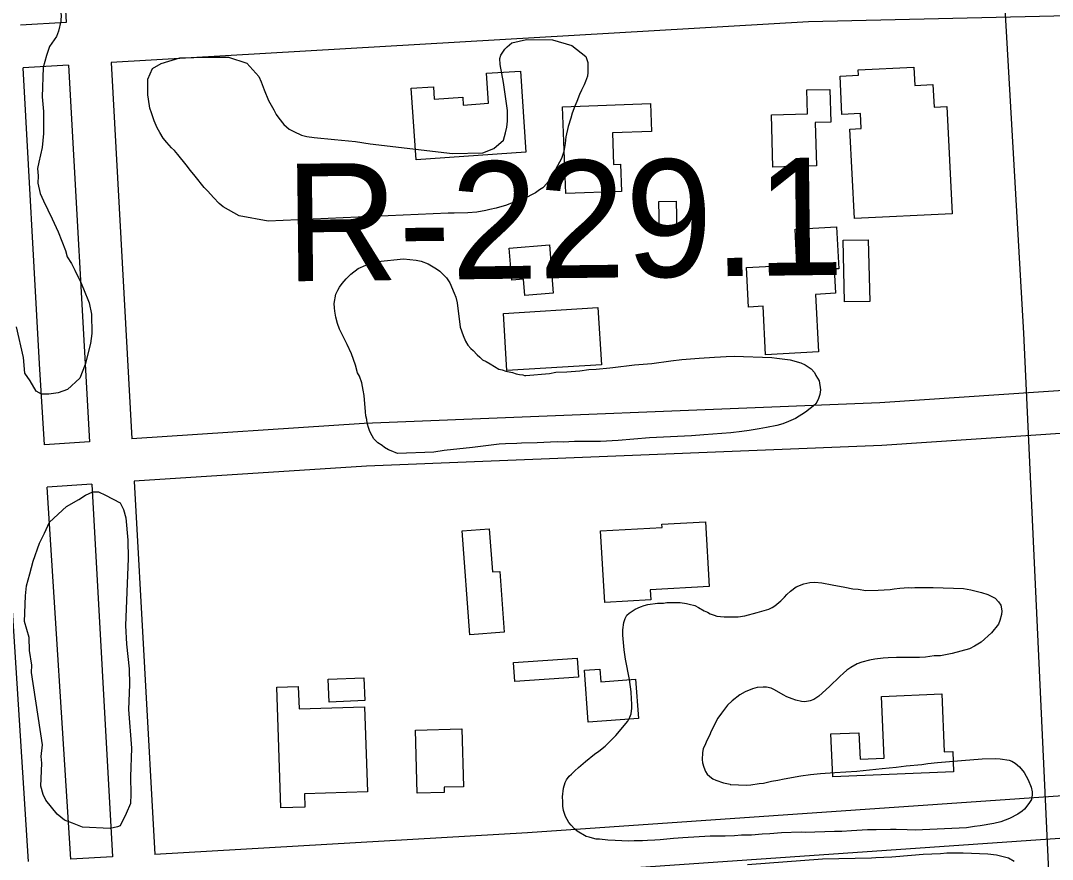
# Model space of a CAD drawing. Extents: x 3297716 to 3335574, y 688621 to 713991.
# Drawn here: x 3320505 to 3321234, y 708530 to 709123 of the extents above; entities that cross this region are included whole.
import ezdxf

# ---------------------------------------------------------------- set-up
doc = ezdxf.new("R2010")
doc.units = 0
for name, color, linetype in [('V-BLDG-OTLN', 7, 'Continuous'), ('V-RIVR-RANG-IDEN', 7, 'Continuous'), ('V-ROAD-CNTR', 7, 'Continuous'), ('V-SITE-VEGE', 7, 'Continuous')]:
    doc.layers.add(name, color=color, linetype=linetype)

msp = doc.modelspace()

# ---------------------------------------------------------------- linework, layer by layer
at = {"layer": 'V-BLDG-OTLN'}
for points in [[(3320784.44, 709024.75), (3320781, 709075.24), (3320796.66, 709076.31), (3320797.25, 709067.52), (3320817.43, 709068.9), (3320817.81, 709063.41), (3320835.73, 709064.63), (3320834.28, 709085.81), (3320858.2, 709087.44), (3320862.11, 709030.05)], [(3321159.51, 709062.28), (3321163.31, 708986.6), (3321094.32, 708983.13), (3321091.14, 709046.46), (3321099.03, 709046.86), (3321098.5, 709057.44), (3321085.45, 709056.78), (3321084.09, 709083.9), (3321097.16, 709084.55), (3321096.98, 709088.18), (3321136.33, 709090.16), (3321136.98, 709077.22), (3321149.72, 709077.86), (3321150.52, 709061.83)], [(3321067.35, 709020.34), (3321036.69, 709019.51), (3321035.69, 709056.59), (3321061.1, 709057.28), (3321060.65, 709074.05), (3321076.92, 709074.49), (3321077.55, 709051.3), (3321066.52, 709051)], [(3320890.33, 709000.82), (3320887.99, 709062.15), (3320950.1, 709064.52), (3320950.86, 709044.72), (3320923.17, 709043.67), (3320924.02, 709021.38), (3320929, 709021.57), (3320929.74, 709002.32)], [(3320968.31, 708995.49), (3320968.79, 708974.61), (3320956.52, 708974.33), (3320956.04, 708995.21)], [(3321068.94, 708888.95), (3321031.44, 708887.03), (3321029.7, 708921.21), (3321019.49, 708920.69), (3321018.06, 708948.73), (3321053.59, 708950.54), (3321052.3, 708975.75), (3321081.63, 708977.24), (3321083.14, 708947.74), (3321080.06, 708947.58), (3321080.94, 708930.37), (3321066.86, 708929.65)], [(3320878.68, 708964.53), (3320881.41, 708930.4), (3320861.31, 708928.79), (3320860.38, 708940.37), (3320852.01, 708939.7), (3320850.2, 708962.26)], [(3321087.35, 708924.28), (3321086.36, 708967.87), (3321104.08, 708968.28), (3321105.08, 708924.69)], [(3320846.14, 708916.15), (3320913, 708920.31), (3320915.51, 708879.89), (3320848.66, 708875.74)], [(3320991.61, 708723.25), (3320950, 708720.82), (3320950.4, 708713.92), (3320917.79, 708712.01), (3320914.83, 708762.5), (3320958.33, 708765.04), (3320958.2, 708767.2), (3320988.93, 708769)], [(3320843.68, 708733.88), (3320846.75, 708690.89), (3320822.33, 708689.15), (3320817.1, 708762.62), (3320836.2, 708763.98), (3320838.37, 708733.5)], [(3320853.38, 708669.53), (3320898.41, 708672.51), (3320899.29, 708659.2), (3320854.26, 708656.22)], [(3320941.64, 708629.97), (3320906.15, 708627.29), (3320903.37, 708664.1), (3320914.38, 708664.93), (3320915.06, 708655.99), (3320939.54, 708657.84)], [(3320722.26, 708657.71), (3320747.48, 708658.76), (3320748.15, 708642.6), (3320722.93, 708641.55)], [(3320701.7, 708636.75), (3320748.03, 708638.32), (3320750.06, 708578.29), (3320705.49, 708576.79), (3320705.81, 708567.34), (3320688.85, 708566.76), (3320685.96, 708652.1), (3320701.16, 708652.61)], [(3321156, 708647.33), (3321157.78, 708606.43), (3321163.76, 708606.69), (3321164.38, 708592.42), (3321078.97, 708588.7), (3321077.65, 708619.05), (3321097.45, 708619.91), (3321098.26, 708601.3), (3321115.35, 708602.04), (3321113.46, 708645.48)], [(3320816.82, 708622.67), (3320817.92, 708581.79), (3320804.22, 708581.42), (3320804.32, 708577.76), (3320785.33, 708577.25), (3320784.13, 708621.78)]]:
    msp.add_lwpolyline(points, close=True, dxfattribs=at)
at = {"layer": 'V-ROAD-CNTR'}
for points in [[(3321021.23, 712206.62), (3321033.81, 712017.94), (3321057.85, 711584.65), (3321076.55, 711314.74), (3321092.29, 710987.25), (3321119.28, 710624.69), (3321136.1, 710279.71), (3321163.05, 709828.58), (3321191.31, 709291.85), (3321213.74, 708902.33), (3321231.69, 708516.86), (3321254.32, 708217.09), (3321261.73, 708048.56), (3321272.69, 707860.1), (3321277.93, 707722.7)], [(3320522.65, 709384.49), (3320537.22, 709121.62)], [(3321874.78, 709162.65), (3321255.66, 709126.6), (3321061.85, 709122.23), (3320568.83, 709093.42)], [(3320537.22, 709121.62), (3320504.94, 709119.73)], [(3320538.88, 709091.67), (3320506.62, 709089.78)], [(3320521.92, 708823.45), (3320518.32, 708880.55), (3320506.62, 709089.78)], [(3320538.88, 709091.67), (3320553.63, 708825.54)], [(3320568.83, 709093.42), (3320583.57, 708827.51)], [(3321892.37, 708901.86), (3321543.35, 708881.86), (3321112.13, 708852.89), (3320747.8, 708838.33), (3320583.57, 708827.51)], [(3321894.08, 708871.91), (3321545.21, 708851.91), (3321113.74, 708822.93), (3320749.38, 708808.37), (3320585.23, 708797.56)], [(3320553.63, 708825.54), (3320521.92, 708823.45)], [(3320555.3, 708795.59), (3320523.8, 708793.51)], [(3320555.29, 708795.59), (3320569.89, 708532.3)], [(3320585.23, 708797.56), (3320599.84, 708534.02)], [(3320510.41, 708528.87), (3320493.87, 708791.54)], [(3320540.36, 708530.6), (3320523.8, 708793.51)], [(3321912.28, 708600.98), (3321514.95, 708578.62), (3321268.91, 708577.25), (3320863.23, 708549.21), (3320599.84, 708534.02)], [(3321913.97, 708571.03), (3321515.88, 708548.62), (3321270.03, 708547.25), (3320865.13, 708519.27), (3320601.5, 708504.07)], [(3320569.89, 708532.3), (3320540.37, 708530.6)]]:
    msp.add_lwpolyline(points, dxfattribs=at)
at = {"layer": 'V-SITE-VEGE'}
for points in [[(3320526.31, 709259.49), (3320524.58, 709248.51), (3320523.16, 709212.15), (3320524.8, 709204.28), (3320525.19, 709197.77), (3320526.66, 709185.35), (3320529.55, 709176.14), (3320529.69, 709163.13), (3320531.33, 709155.26), (3320530.85, 709142.93), (3320531.24, 709136.41), (3320533.48, 709127.22), (3320533.3, 709122.68)], [(3320533.3, 709122.68), (3320531.72, 709115.58), (3320530.27, 709111.74), (3320525.45, 709104.77), (3320523.24, 709098.36), (3320520.96, 709090), (3320520.15, 709069.22), (3320521.04, 709058.78), (3320521.08, 709043.18), (3320520.05, 709033.46), (3320517.69, 709023.15), (3320516.87, 709018.63), (3320517.31, 709013.41), (3320517.11, 709008.22), (3320518.77, 709001), (3320521.17, 708995.71), (3320527.18, 708983.12), (3320531.37, 708973.85), (3320536.7, 708960.64), (3320537.82, 708956.04), (3320540.88, 708951.37), (3320543.31, 708946.72), (3320547.52, 708938.11), (3320549.29, 708933.48), (3320553.45, 708923.57), (3320555.09, 708915.7), (3320555.21, 708902.04), (3320554.28, 708894.93), (3320550.44, 708880.12), (3320546.81, 708870.51), (3320538.05, 708862.4), (3320531.45, 708860.06), (3320524.91, 708859.02), (3320519.72, 708859.22), (3320515.9, 708861.32), (3320511.64, 708868.64), (3320507.94, 708873.98), (3320507.07, 708885.07), (3320502.07, 708906.73)], [(3320878.65, 708873.8), (3320883.3, 708874.77), (3320890.91, 708874.93), (3320900.17, 708875.73), (3320906.66, 708876.62), (3320911.75, 708876.89), (3320921.47, 708877.66), (3320923.56, 708878.04), (3320938.85, 708879.74), (3320951.12, 708880.88), (3320964.56, 708882.66), (3320972.21, 708883.51), (3320984.48, 708884.64), (3320995.34, 708885.37), (3320999.73, 708885.43), (3321003.66, 708885.74), (3321009.2, 708885.98), (3321035.92, 708884.93), (3321039.36, 708884.57), (3321048.77, 708883.27), (3321056.3, 708881.36), (3321059.48, 708879.86), (3321063.74, 708876.92), (3321065.95, 708874.53), (3321067.02, 708872.41), (3321069.41, 708868.63), (3321070.31, 708862.13), (3321069.72, 708858.93), (3321068.92, 708855.96), (3321067.67, 708853.47), (3321066.21, 708851.69), (3321059.78, 708846.4), (3321052.68, 708841.84), (3321047.75, 708839.72), (3321043.77, 708838.27), (3321039.35, 708837.06), (3321032.13, 708835.49), (3321027.02, 708834.54), (3321019.83, 708833.44), (3321014.73, 708832.72), (3321006.85, 708831.87), (3320987.88, 708830.31), (3320979.09, 708829.73), (3320949.52, 708828.35), (3320927.3, 708826.46), (3320914.82, 708825.79), (3320896.36, 708825.59), (3320888.5, 708825.21), (3320884.13, 708825.38), (3320870.04, 708824.78), (3320858.96, 708824.52), (3320855.71, 708824.19), (3320847.64, 708824.05), (3320843.24, 708823.76), (3320835.6, 708822.9), (3320824.24, 708821.5), (3320804.32, 708819.29), (3320796.89, 708818.19), (3320771.25, 708817.12), (3320766.95, 708819.14), (3320764.91, 708819.91), (3320762.2, 708821.4), (3320760.41, 708822.85), (3320757.48, 708824.81), (3320754.59, 708827.46), (3320753.52, 708829.58), (3320751.79, 708832.65), (3320750.96, 708834.76), (3320749.96, 708838.71), (3320749.6, 708841.27), (3320749.01, 708843.83), (3320748.65, 708846.61), (3320747.72, 708858.18), (3320746.95, 708861.9), (3320746, 708867.24), (3320744.34, 708871.92), (3320743.05, 708874.27), (3320741.64, 708879.63), (3320738.73, 708887.59), (3320735.75, 708894.16), (3320730.41, 708904.99), (3320728.96, 708908.96), (3320727.76, 708913.62), (3320727, 708917.8), (3320726.86, 708920.11), (3320726.51, 708923.13), (3320727.7, 708929.77), (3320729.2, 708932.71), (3320730.43, 708934.73), (3320732.14, 708937.2), (3320735.04, 708940.55), (3320738.4, 708943.88), (3320743.63, 708947.83), (3320749.03, 708950.38), (3320751.13, 708950.99), (3320754.64, 708952.24), (3320757.43, 708952.82), (3320775.49, 708954.65), (3320784.46, 708953.84), (3320788.11, 708953), (3320792.88, 708951.2)], [(3320792.88, 708951.2), (3320798.98, 708947.73), (3320801.22, 708946.03), (3320804.1, 708943.15), (3320805.87, 708941.23), (3320808.27, 708937.68), (3320811.44, 708930.41), (3320812.49, 708927.6), (3320813.48, 708923.64), (3320815.58, 708906.49), (3320817.66, 708900.64), (3320819.34, 708896.65), (3320821.08, 708893.82), (3320823.06, 708891.43), (3320824.85, 708889.98), (3320827.73, 708886.87), (3320829.5, 708885.18), (3320831.51, 708883.49), (3320834, 708882.24), (3320836.7, 708880.52), (3320843.02, 708876.81), (3320845.3, 708876.26), (3320847.81, 708875.47), (3320852.61, 708874.36), (3320855.11, 708873.57), (3320857.63, 708873.01), (3320859.92, 708872.69), (3320861.06, 708872.41), (3320861.98, 708872.38), (3320878.65, 708873.8)], [(3320984.08, 708708.42), (3320988.12, 708706.1), (3320990.44, 708705.02), (3320992.36, 708703.96), (3320995.08, 708702.88), (3320997.02, 708702.4), (3321002.11, 708701.81), (3321004.67, 708701.71), (3321012.15, 708701.81), (3321016.7, 708702.62), (3321025.64, 708704.82), (3321033.8, 708707.26), (3321036.21, 708708.34), (3321038.03, 708709.65), (3321042.3, 708713.22), (3321044.76, 708715.68), (3321046.4, 708717.58), (3321049.05, 708719.84), (3321053.11, 708723.02), (3321058.5, 708725.17), (3321062.86, 708725.98), (3321066.22, 708726.25), (3321071.32, 708725.85), (3321078.54, 708724.39), (3321087.53, 708722.85), (3321093.18, 708721.65), (3321096.91, 708721.31), (3321102.38, 708720.5), (3321111.04, 708720.56), (3321119.53, 708721.21), (3321122.3, 708721.69), (3321126.44, 708722.12), (3321132.56, 708722.47), (3321134.72, 708722.38), (3321136.89, 708722.49), (3321149.87, 708722.57), (3321171.48, 708721.73)], [(3321171.48, 708721.73), (3321176.56, 708720.94), (3321184.16, 708719.07), (3321188.63, 708717.71), (3321193.83, 708714.95), (3321196.1, 708712.5), (3321197.77, 708710.07), (3321198.4, 708706.11), (3321198.3, 708703.56), (3321197.15, 708699.28), (3321196.06, 708696.57), (3321191.1, 708690.47), (3321183.96, 708683.86), (3321179.13, 708681.1), (3321175.52, 708679.28), (3321169.55, 708677.54), (3321163.39, 708676.01), (3321155.06, 708674.37), (3321150.73, 708674.15), (3321144.6, 708673.41), (3321140.26, 708673.18), (3321133.96, 708673.04), (3321123.93, 708673.04), (3321118.22, 708672.87), (3321114.47, 708672.62), (3321108.74, 708671.86), (3321104.98, 708671.22), (3321099.42, 708669.87), (3321096.22, 708668.62), (3321091.79, 708666.04), (3321088.96, 708664.18), (3321086.51, 708661.92), (3321083.87, 708659.66), (3321076.71, 708652.66), (3321069.16, 708645.88), (3321065.53, 708643.46), (3321062.93, 708642.38), (3321059.17, 708641.74), (3321056.82, 708642.03), (3321052.92, 708642.97), (3321050.2, 708643.86), (3321046.52, 708645.39), (3321043.82, 708646.67), (3321037.67, 708650.26), (3321035.35, 708651.33), (3321032.03, 708652.05), (3321029.87, 708652.13), (3321025.53, 708651.91), (3321022.16, 708651.06), (3321016.96, 708648.91), (3321013.33, 708646.69), (3321007.86, 708642.57), (3321004.58, 708639.36), (3321000.24, 708633.82), (3320997.73, 708630.19), (3320993.05, 708621.12), (3320991.75, 708618.03), (3320989.62, 708613.98), (3320988.74, 708611.46), (3320987.45, 708608.75), (3320986.95, 708605.82), (3320986.76, 708601.11), (3320986.85, 708598.55), (3320987.72, 708595.56), (3320988.98, 708592.56), (3320990.09, 708590.75), (3320991.98, 708588.9), (3320994.29, 708587.44), (3320996.21, 708586.38), (3321001.65, 708584.59), (3321006.33, 708583.62), (3321006.52, 708583.42), (3321018.31, 708582.95), (3321021.06, 708583.04), (3321027, 708583.99), (3321029.96, 708584.27), (3321035.72, 708585.62), (3321040.08, 708586.43), (3321044.65, 708587.43), (3321056.33, 708589.53), (3321063.25, 708590.44), (3321070.36, 708591.14), (3321080.43, 708591.93), (3321088.11, 708592.22), (3321096, 708592.89), (3321113.78, 708594.75), (3321123.84, 708595.54), (3321130.76, 708596.45), (3321141.82, 708597.58), (3321146.18, 708598.2), (3321153.09, 708598.91), (3321169.87, 708600.42), (3321184.46, 708601.42), (3321193.91, 708601.64), (3321197.25, 708601.51), (3321203.7, 708600.47), (3321205.64, 708599.8), (3321207.96, 708598.53), (3321211, 708595.86), (3321214.18, 708591.8), (3321217.12, 708586.57)], [(3321217.12, 708586.57), (3321219.29, 708581.57), (3321219.94, 708578.2), (3321219.86, 708576.04), (3321219.33, 708572.71), (3321217.45, 708569.83), (3321214.55, 708566.02), (3321212.72, 708564.51), (3321209.88, 708562.46), (3321203.86, 708559.35), (3321200.86, 708558.09), (3321197.87, 708557.03), (3321192.9, 708555.85), (3321183.2, 708554.07), (3321179.04, 708553.64), (3321173.5, 708552.67), (3321137.25, 708551.15), (3321131.55, 708551.37), (3321123.88, 708551.47), (3321119.76, 708551.63), (3321109.72, 708551.44), (3321103.42, 708551.29), (3321092.18, 708550.55), (3321085.28, 708550.23), (3321080.17, 708550.23), (3321059.48, 708549.47), (3321056.73, 708549.58), (3321042.75, 708549.15), (3321034.46, 708548.49), (3321029.14, 708548.3), (3321021.64, 708547.62), (3321014.36, 708547.51), (3321009.62, 708547.1), (3321002.93, 708546.97), (3320998.59, 708546.74), (3320992.3, 708546.8), (3320972.98, 708545.78), (3320966.47, 708545.25), (3320956.99, 708544.25), (3320953.24, 708544), (3320947.92, 708543.82), (3320944.57, 708543.55), (3320938.67, 708543.59), (3320934.53, 708543.36), (3320925.1, 708543.73), (3320920, 708544.12), (3320914.13, 708544.75), (3320911.77, 708544.84), (3320909.23, 708545.33), (3320906.71, 708546.22), (3320904.76, 708546.69), (3320898.22, 708550.48), (3320896.52, 708552.13), (3320894.05, 708554.58), (3320892.36, 708556.62), (3320890.17, 708560.83), (3320888.56, 708565.03), (3320888.28, 708567.99), (3320888.22, 708571.34), (3320887.96, 708574.69), (3320888.59, 708580.76), (3320889.73, 708584.85), (3320890.79, 708586.58), (3320892.66, 708589.26), (3320894.29, 708590.57), (3320896.74, 708593.03), (3320899.19, 708595.3), (3320904.08, 708599.63), (3320910.58, 708604.69), (3320913.61, 708606.93), (3320918.08, 708610.49), (3320925.65, 708617.86), (3320934.12, 708628.16), (3320935.6, 708630.85), (3320936.48, 708633.18), (3320936.84, 708637.29), (3320936.96, 708640.44), (3320936.69, 708643.59), (3320936.5, 708648.91), (3320935.27, 708657.62), (3320932.49, 708671.89), (3320931.56, 708678.42), (3320930.6, 708688.88), (3320930.55, 708692.62), (3320931.33, 708697.7), (3320932.24, 708700.62), (3320933.51, 708702.93), (3320934.94, 708704.45), (3320939.38, 708707.22), (3320942.98, 708708.85), (3320945.58, 708709.73), (3320948.16, 708710.42), (3320955.09, 708711.52), (3320959.22, 708711.56), (3320961.79, 708711.85), (3320967.11, 708712.04), (3320971.04, 708711.88), (3320975.54, 708711.31), (3320977.49, 708710.84), (3320981.38, 708709.71), (3320984.08, 708708.42)], [(3321018.75, 708526.84), (3321071.61, 708530.78), (3321106.3, 708531.43), (3321109.52, 708531.7), (3321120.77, 708532.26), (3321134.63, 708533.32), (3321142.89, 708534.2), (3321155.13, 708534.72), (3321159.56, 708535.15), (3321171.18, 708535.09), (3321188.58, 708534.41), (3321194.76, 708533.57), (3321203.1, 708531.44), (3321207.22, 708529.28)]]:
    msp.add_lwpolyline(points, dxfattribs=at)
for points in [[(3320679.9, 708981.46), (3320659.52, 708985.03), (3320648.01, 708991.47), (3320645.33, 708993.89), (3320641.34, 708997.96), (3320637.37, 709002.5), (3320634.71, 709005.14), (3320628.33, 709013.23), (3320625.02, 709017.05), (3320621.95, 709021.09), (3320616.02, 709028.48), (3320613.59, 709031.34), (3320611.59, 709033.26), (3320608.27, 709036.85), (3320605.62, 709039.96), (3320603.25, 709043.97), (3320601.53, 709047.27), (3320599.42, 709052.19), (3320597.33, 709057.81), (3320596.31, 709061.08), (3320595.41, 709067.57), (3320594.83, 709070.59), (3320594.91, 709078.43), (3320594.81, 709081.67), (3320598.1, 709089.15), (3320604.24, 709092.83), (3320617.54, 709096.69), (3320637.31, 709097.27), (3320651.92, 709097.18), (3320664.91, 709092.99), (3320673.3, 709083.66), (3320675, 709079.91), (3320677.08, 709074.06), (3320680.24, 709066.55), (3320681.96, 709063.26), (3320683.9, 709059.95), (3320685.62, 709056.65), (3320687.36, 709054.05), (3320690.89, 709049.76), (3320694.68, 709046.38), (3320698.07, 709044.64), (3320703.5, 709042.12), (3320707.16, 709041.28), (3320712.43, 709040.38), (3320726.68, 709039.13), (3320741.61, 709037.62), (3320751.93, 709036.07), (3320810.24, 709029.17), (3320831.71, 709029.71), (3320839.44, 709032.63), (3320846.13, 709038.6), (3320847.72, 709043.84), (3320848.56, 709047.73), (3320848.96, 709052.1), (3320849.02, 709059.47), (3320846.12, 709079.42), (3320843.84, 709091.97), (3320843.55, 709096.36), (3320844.33, 709098.64), (3320847.27, 709102.9), (3320848.71, 709104.46), (3320852.05, 709107.33), (3320862.52, 709109.69), (3320880.97, 709109.42), (3320894.42, 709105.44), (3320904.49, 709097.66), (3320905.94, 709093.45), (3320905.89, 709086.31), (3320905.56, 709083.78), (3320904.27, 709080.14), (3320903.25, 709077.65), (3320901.48, 709073.79), (3320899.98, 709070.85), (3320898.17, 709065.85), (3320896.66, 709062.68), (3320894.85, 709057.68), (3320893.79, 709054.03), (3320891.95, 709048.34), (3320890.28, 709041.02), (3320889.86, 709036.19), (3320889.29, 709033.45), (3320888.94, 709030.46), (3320887.14, 709025.69), (3320880.17, 709012.59), (3320876.75, 709007.88), (3320874.1, 709004.98), (3320871.74, 709003.46), (3320868.88, 709001.27), (3320860.18, 708996.99), (3320855.5, 708995.1), (3320852.46, 708994.3), (3320848.25, 708992.62), (3320841.02, 708990.6), (3320836.6, 708989.61), (3320833.8, 708988.8), (3320827.3, 708987.68), (3320821.05, 708987.23), (3320811.35, 708986.92), (3320807.21, 708987.08)], [(3320520.4, 708611.46), (3320512.65, 708662.48), (3320512.85, 708667.68), (3320511.31, 708678.14), (3320511.02, 708687.26), (3320507.56, 708698.44), (3320508.27, 708716.62), (3320509.2, 708723.74), (3320511.48, 708732.1), (3320513.78, 708741.11), (3320518.19, 708753.95), (3320521.71, 708760.96), (3320525.26, 708768.62), (3320537.41, 708779.85), (3320546.05, 708784.71), (3320550.72, 708787.78), (3320556.02, 708790.17), (3320559.91, 708790.02), (3320565.03, 708787.87), (3320575.21, 708782.27), (3320577.63, 708777.62), (3320579.35, 708771.7), (3320580.69, 708756.05), (3320580.83, 708743.03), (3320578.97, 708695.64), (3320579.76, 708682.61), (3320581.67, 708664.98), (3320581.89, 708653.91), (3320581.2, 708636.38), (3320583.37, 708608.99), (3320582.58, 708588.86), (3320582.75, 708576.51), (3320582.49, 708570.01), (3320579.62, 708562.97), (3320575.37, 708554.04), (3320573.39, 708553.46), (3320568.15, 708552.37), (3320548.67, 708553.13), (3320541.63, 708556.01), (3320535.86, 708558.19), (3320530.82, 708562.29), (3320522.77, 708572.36), (3320520.97, 708576.33), (3320519.25, 708582.25), (3320519.89, 708598.48), (3320519.42, 708603.05)]]:
    msp.add_lwpolyline(points, close=True, dxfattribs=at)

# ---------------------------------------------------------------- texts
at = {"layer": 'V-RIVR-RANG-IDEN'}
msp.add_text('R-229.1', height=83, rotation=0.67695, dxfattribs=at).set_placement((3320692.24, 708938.8))

doc.saveas('drawing.dxf')
